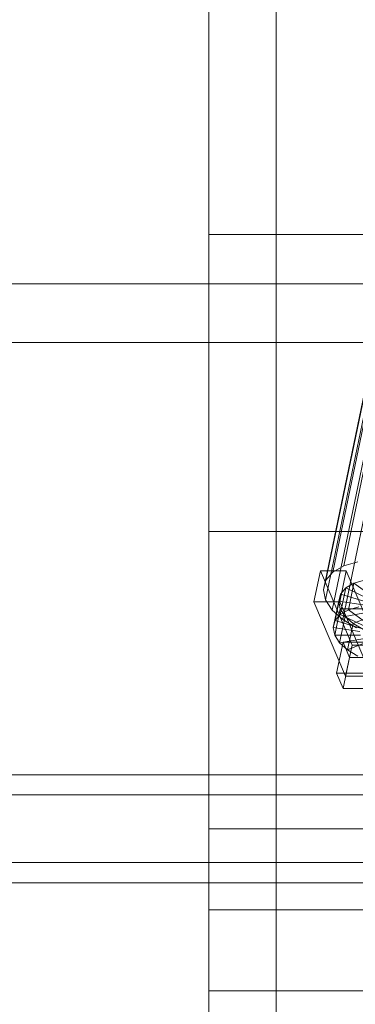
# Model space of a CAD drawing. Header units: millimetres. Extents: x -2233 to 65662, y -50530 to 6847.
# Tile 450 of 656: x 23680 to 23804, y -18495 to -18130. Entities that reach past the tile are written whole.
import ezdxf

# ---------------------------------------------------------------- set-up
doc = ezdxf.new("R2010")
doc.units = ezdxf.units.MM
for name, color, linetype, lineweight in [('COTAS_O', 1, 'Continuous', 0), ('superior_briquetadora', 7, 'Continuous', 0), ('superior_C02', 7, 'Continuous', 0)]:
    doc.layers.add(name, color=color, linetype=linetype, lineweight=lineweight)
doc.dimstyles.new('R19_100', dxfattribs={"dimtxt": 250, "dimasz": 150, "dimexe": 150, "dimexo": 80, "dimgap": 100, "dimtad": 1, "dimtih": 1, "dimtoh": 1, "dimdsep": 46, "dimcen": 0.09, "dimadec": 0, "dimazin": 0, "dimtfac": 1, "dimtdec": 4, "dimtofl": 0, "dimtmove": 0, "dimatfit": 3, "dimfxl": 1, "dimtolj": 1, "dimtzin": 0, "dimarcsym": 0})

# ---------------------------------------------------------------- blocks, each defined once
blk = doc.blocks.new('DIM_R32_35')
at = {"layer": 'COTAS_O'}
for p, q in [((23050.07, -17510), (23005.07, -17660)), ((23750.07, -17510), (23050.07, -17510)), ((23050.07, -19480), (23050.07, -17510)), ((23050.07, -17510), (23095.07, -17660)), ((23050.07, -19480), (23005.07, -19330)), ((23050.07, -19480), (23095.07, -19330)), ((23750.07, -19480), (23050.07, -19480))]:
    blk.add_line(p, q, dxfattribs=at)
blk.add_text('1970 O', height=250, rotation=90, dxfattribs=at).set_placement((22950.07, -18495))

msp = doc.modelspace()

# ---------------------------------------------------------------- linework, layer by layer
at = {"layer": 'superior_briquetadora'}
for p, q in [((23750.067, -18490), (23750.067, -17510)), ((23750.067, -19330), (23750.067, -17660)), ((23775.067, -18720.639), (23775.067, -17660)), ((23775.067, -18674.804), (23775.067, -17660)), ((23750.067, -18210), (23750.067, -17790)), ((23750.067, -18430), (23750.067, -18210)), ((23750.067, -18210), (23900.067, -18210)), ((23750.067, -18210), (24150.067, -18210)), ((23750.067, -18430), (23750.067, -18320)), ((23750.067, -18320), (25950.067, -18320)), ((23750.067, -18460), (23750.067, -18430)), ((23750.067, -18430), (23900.067, -18430)), ((23750.067, -18430), (25950.067, -18430)), ((23750.067, -19480), (23750.067, -18460)), ((23750.067, -18460), (23900.067, -18460)), ((23750.067, -18460), (25950.067, -18460)), ((23750.067, -18490), (23900.067, -18490))]:
    msp.add_line(p, q, dxfattribs=at)
at = {"layer": 'superior_C02'}
for p, q in [((23800.107, -18332.659), (23838.361, -18148.35)), ((23796.073, -18334.981), (23834.328, -18150.672)), ((23793.508, -18338.003), (23831.763, -18153.694)), ((23792.586, -18341.52), (23830.84, -18157.211)), ((23793.369, -18345.291), (23831.624, -18160.982)), ((23795.804, -18349.061), (23834.059, -18164.752)), ((23799.726, -18352.572), (23837.981, -18168.263)), ((23830.921, -18228.298), (23401.145, -18228.298)), ((23402.923, -18228.298), (23832.7, -18228.298)), ((24634.01, -18250), (15575.415, -18250)), ((15576.913, -18250), (24635.508, -18250)), ((23796.073, -18334.981), (23800.107, -18332.659)), ((23800.107, -18332.659), (23805.333, -18331.197)), ((23791.428, -18334.551), (23789.048, -18346.02)), ((23800.974, -18334.539), (23791.428, -18334.551)), ((23803.179, -18362.083), (23791.428, -18334.551)), ((23793.508, -18338.003), (23796.073, -18334.981)), ((23798.594, -18346.008), (23800.974, -18334.539)), ((23800.974, -18334.539), (23812.724, -18362.071)), ((23792.586, -18341.52), (23793.508, -18338.003)), ((23793.369, -18345.291), (23792.586, -18341.52)), ((23798.781, -18350.678), (23800.821, -18340.848)), ((23800.821, -18340.848), (23798.902, -18343.108)), ((23803.838, -18339.111), (23800.821, -18340.848)), ((23800.821, -18340.848), (23809.302, -18344.895)), ((23801.798, -18348.941), (23803.838, -18339.111)), ((23807.747, -18338.017), (23803.838, -18339.111)), ((23803.838, -18339.111), (23810.731, -18344.073)), ((23796.862, -18352.938), (23798.902, -18343.108)), ((23798.902, -18343.108), (23798.212, -18345.739)), ((23798.902, -18343.108), (23808.393, -18345.966)), ((23789.048, -18346.02), (23798.594, -18346.008)), ((23789.048, -18346.02), (23800.799, -18373.551)), ((23795.804, -18349.061), (23793.369, -18345.291)), ((23796.172, -18355.569), (23798.212, -18345.739)), ((23796.758, -18358.39), (23798.798, -18348.56)), ((23798.212, -18345.739), (23808.066, -18347.212)), ((23798.212, -18345.739), (23798.798, -18348.56)), ((23810.344, -18373.539), (23798.594, -18346.008)), ((23798.798, -18348.56), (23808.343, -18348.548)), ((23798.798, -18348.56), (23800.62, -18351.38)), ((23801.798, -18348.941), (23805.707, -18347.847)), ((23799.726, -18352.572), (23795.804, -18349.061)), ((23796.862, -18352.938), (23798.781, -18350.678)), ((23798.579, -18361.21), (23800.62, -18351.38)), ((23798.781, -18350.678), (23801.798, -18348.941)), ((23807.261, -18354.725), (23798.781, -18350.678)), ((23804.867, -18355.584), (23799.726, -18352.572)), ((23800.62, -18351.38), (23809.206, -18349.884)), ((23800.62, -18351.38), (23803.553, -18354.006)), ((23808.691, -18353.902), (23801.798, -18348.941)), ((23803.553, -18354.006), (23810.596, -18351.128)), ((23796.172, -18355.569), (23796.862, -18352.938)), ((23806.026, -18357.042), (23796.172, -18355.569)), ((23796.758, -18358.39), (23796.172, -18355.569)), ((23806.352, -18355.796), (23796.862, -18352.938)), ((23801.513, -18363.836), (23803.553, -18354.006)), ((23803.553, -18354.006), (23807.399, -18356.26)), ((23806.303, -18358.378), (23796.758, -18358.39)), ((23798.579, -18361.21), (23796.758, -18358.39)), ((23807.166, -18359.714), (23798.579, -18361.21)), ((23799.826, -18360.939), (23797.445, -18372.408)), ((23801.513, -18363.836), (23798.579, -18361.21)), ((23845.644, -18360.882), (23799.826, -18360.939)), ((23802.274, -18366.675), (23799.826, -18360.939)), ((23800.799, -18373.551), (23803.179, -18362.083)), ((23808.556, -18360.958), (23801.513, -18363.836)), ((23803.179, -18362.083), (23812.724, -18362.071)), ((23799.893, -18378.143), (23802.274, -18366.675)), ((23805.359, -18366.09), (23801.513, -18363.836)), ((23802.274, -18366.675), (23848.092, -18366.618)), ((23797.445, -18372.408), (23843.264, -18372.35)), ((23797.445, -18372.408), (23799.893, -18378.143)), ((23810.344, -18373.539), (23800.799, -18373.551)), ((23845.712, -18378.086), (23799.893, -18378.143)), ((23921.126, -18410), (22775.666, -18410)), ((22787.589, -18410), (23933.048, -18410)), ((23976.266, -18410), (22830.806, -18410)), ((22845.709, -18410), (23991.168, -18410)), ((23920.432, -18417.5), (22831.602, -18417.5)), ((22844.912, -18417.5), (23933.742, -18417.5)), ((22831.602, -18442.5), (23920.432, -18442.5)), ((22844.912, -18442.5), (23933.742, -18442.5)), ((22775.666, -18450), (23921.126, -18450)), ((22787.589, -18450), (23933.048, -18450)), ((22830.806, -18450), (23976.266, -18450)), ((22845.709, -18450), (23991.168, -18450))]:
    msp.add_line(p, q, dxfattribs=at)

# ---------------------------------------------------------------- dimensions: what is measured, and where the dimension line sits
at = {"layer": 'COTAS_O'}
dim = msp.add_aligned_dim(p1=(23750.067, -19480), p2=(23750.067, -17510), distance=700, text='<> O', dimstyle='R19_100', dxfattribs=at)
dim.commit()
dim.dimension.update_dxf_attribs({"geometry": 'DIM_R32_35', "text_midpoint": (23050.067, -18495)})

doc.saveas('drawing.dxf')
